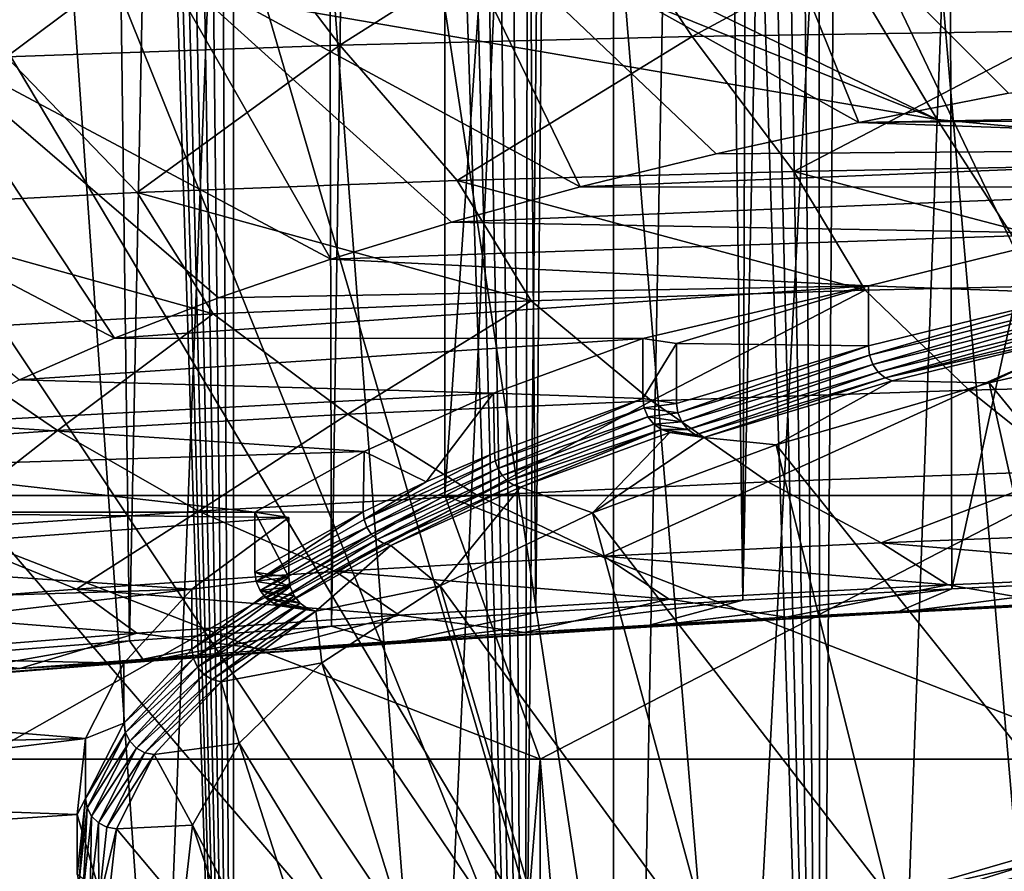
# Model space of a CAD drawing. Header units: metres. Extents: x -24 to 24, y -69 to 184.
# Tile 343 of 656: x -9.41 to -6.23, y 116.29 to 119.03. Entities that reach past the tile are written whole.
import ezdxf

# ---------------------------------------------------------------- set-up
doc = ezdxf.new("R2010")
doc.units = ezdxf.units.M
for name, color, linetype in [('1253', 7, 'CONTINUOUS'), ('1468', 7, 'CONTINUOUS'), ('1686', 7, 'CONTINUOUS'), ('1858', 7, 'CONTINUOUS'), ('1891', 7, 'CONTINUOUS'), ('1938', 7, 'CONTINUOUS'), ('1939', 7, 'CONTINUOUS'), ('2143', 7, 'CONTINUOUS'), ('2546', 7, 'CONTINUOUS'), ('3485', 7, 'CONTINUOUS'), ('367', 7, 'CONTINUOUS'), ('370', 7, 'CONTINUOUS'), ('373', 7, 'CONTINUOUS'), ('3944', 7, 'CONTINUOUS'), ('4020', 7, 'CONTINUOUS'), ('4023', 7, 'CONTINUOUS'), ('4027', 7, 'CONTINUOUS'), ('4031', 7, 'CONTINUOUS'), ('407', 7, 'CONTINUOUS'), ('433', 7, 'CONTINUOUS'), ('434', 7, 'CONTINUOUS'), ('554', 2, 'CONTINUOUS'), ('555', 2, 'CONTINUOUS'), ('556', 2, 'CONTINUOUS'), ('563', 2, 'CONTINUOUS'), ('564', 2, 'CONTINUOUS'), ('565', 2, 'CONTINUOUS'), ('800', 7, 'CONTINUOUS')]:
    doc.layers.add(name, color=color, linetype=linetype)

msp = doc.modelspace()

# ---------------------------------------------------------------- linework, layer by layer
at = {"layer": '1253'}
for points in [[(3.076495, 116.790613, 232.800227), (-5.889537, 116.311502, 231.01216), (-6.533398, 116.124153, 230.312965)], [(3.954376, 116.684583, 232.404517), (3.076495, 116.790613, 232.800227), (-6.533398, 116.124153, 230.312965)], [(3.954376, 116.684583, 232.404517), (-6.533398, 116.124153, 230.312965), (-7.088827, 115.91872, 229.546278)], [(4.778721, 116.552885, 231.913013), (3.954376, 116.684583, 232.404517), (-7.088827, 115.91872, 229.546278)], [(4.778721, 116.552885, 231.913013), (-7.088827, 115.91872, 229.546278), (-7.548304, 115.697987, 228.722489)], [(5.538435, 116.397289, 231.332322), (4.778721, 116.552885, 231.913013), (-7.548304, 115.697987, 228.722489)], [(5.538435, 116.397289, 231.332322), (-7.548304, 115.697987, 228.722489), (-7.905641, 115.464921, 227.852676)], [(6.223215, 116.219901, 230.670298), (5.538435, 116.397289, 231.332322), (-7.905641, 115.464921, 227.852676)]]:
    msp.add_3dface(points, dxfattribs=at)
at = {"layer": '1468'}
for points in [[(-7.877913, 117.636739, 229.776086), (-7.875043, 117.611264, 229.781012), (-7.39965, 117.812632, 230.432526)], [(-7.39965, 117.812632, 230.432526), (-7.875043, 117.611264, 229.781012), (-7.395409, 117.782273, 230.438126)], [(-7.875043, 117.611264, 229.781012), (-7.866625, 117.586575, 229.782057), (-7.395409, 117.782273, 230.438126)], [(-7.395409, 117.782273, 230.438126), (-7.866625, 117.586575, 229.782057), (-7.383073, 117.753553, 230.438448)], [(-7.866625, 117.586575, 229.782057), (-7.853236, 117.564355, 229.77915), (-7.383073, 117.753553, 230.438448)], [(-7.383073, 117.753553, 230.438448), (-7.853236, 117.564355, 229.77915), (-7.363808, 117.729279, 230.433438)], [(-7.853236, 117.564355, 229.77915), (-7.835786, 117.546117, 229.772488), (-7.363808, 117.729279, 230.433438)], [(-7.363808, 117.729279, 230.433438), (-7.835786, 117.546117, 229.772488), (-7.3394, 117.711813, 230.423529)], [(-7.835786, 117.546117, 229.772488), (-7.815465, 117.533106, 229.762526), (-7.3394, 117.711813, 230.423529)], [(-7.815465, 117.533106, 229.762526), (-7.793652, 117.526207, 229.749947), (-7.3394, 117.711813, 230.423529)], [(-7.793652, 117.526207, 229.749947), (-7.312254, 117.70298, 230.40967), (-7.3394, 117.711813, 230.423529)], [(-8.297597, 117.421818, 229.073991), (-7.877913, 117.636739, 229.776086), (-8.097549, 117.543219, 229.427064)], [(-7.875043, 117.611264, 229.781012), (-7.877913, 117.636739, 229.776086), (-8.297597, 117.421818, 229.073991)], [(-8.288729, 117.397332, 229.075791), (-7.875043, 117.611264, 229.781012), (-8.297597, 117.421818, 229.073991)], [(-7.866625, 117.586575, 229.782057), (-7.875043, 117.611264, 229.781012), (-8.288729, 117.397332, 229.075791)], [(-8.27462, 117.375433, 229.074086), (-7.866625, 117.586575, 229.782057), (-8.288729, 117.397332, 229.075791)], [(-7.853236, 117.564355, 229.77915), (-7.866625, 117.586575, 229.782057), (-8.27462, 117.375433, 229.074086)], [(-8.300622, 117.447224, 229.068807), (-8.297597, 117.421818, 229.073991), (-8.097549, 117.543219, 229.427064)], [(-8.256234, 117.357616, 229.068991), (-7.853236, 117.564355, 229.77915), (-8.27462, 117.375433, 229.074086)], [(-7.835786, 117.546117, 229.772488), (-7.853236, 117.564355, 229.77915), (-8.256234, 117.357616, 229.068991)], [(-8.234823, 117.345093, 229.060853), (-7.835786, 117.546117, 229.772488), (-8.256234, 117.357616, 229.068991)], [(-7.815465, 117.533106, 229.762526), (-7.835786, 117.546117, 229.772488), (-8.234823, 117.345093, 229.060853)], [(-8.211847, 117.338716, 229.050221), (-7.815465, 117.533106, 229.762526), (-8.234823, 117.345093, 229.060853)], [(-7.793652, 117.526207, 229.749947), (-7.815465, 117.533106, 229.762526), (-8.211847, 117.338716, 229.050221)], [(-8.645409, 117.221914, 228.346835), (-8.300622, 117.447224, 229.068807), (-8.64965, 117.252272, 228.341236)], [(-8.297597, 117.421818, 229.073991), (-8.300622, 117.447224, 229.068807), (-8.645409, 117.221914, 228.346835)], [(-8.288729, 117.397332, 229.075791), (-8.297597, 117.421818, 229.073991), (-8.645409, 117.221914, 228.346835)], [(-8.633073, 117.193194, 228.347158), (-8.288729, 117.397332, 229.075791), (-8.645409, 117.221914, 228.346835)], [(-8.27462, 117.375433, 229.074086), (-8.288729, 117.397332, 229.075791), (-8.633073, 117.193194, 228.347158)], [(-8.613809, 117.16892, 228.342147), (-8.27462, 117.375433, 229.074086), (-8.633073, 117.193194, 228.347158)], [(-8.256234, 117.357616, 229.068991), (-8.27462, 117.375433, 229.074086), (-8.613809, 117.16892, 228.342147)], [(-8.589401, 117.151454, 228.332238), (-8.256234, 117.357616, 229.068991), (-8.613809, 117.16892, 228.342147)], [(-8.234823, 117.345093, 229.060853), (-8.256234, 117.357616, 229.068991), (-8.589401, 117.151454, 228.332238)], [(-8.562254, 117.14262, 228.318379), (-8.234823, 117.345093, 229.060853), (-8.589401, 117.151454, 228.332238)], [(-8.211847, 117.338716, 229.050221), (-8.234823, 117.345093, 229.060853), (-8.562254, 117.14262, 228.318379)]]:
    msp.add_3dface(points, dxfattribs=at)
at = {"layer": '1686'}
for points in [[(-6.282378, 117.862738, 231.005895), (-5.223856, 116.564675, 231.689427), (-5.510557, 118.040511, 231.669354)], [(-6.969227, 117.662979, 230.260387), (-5.955519, 116.396152, 231.060489), (-6.282378, 117.862738, 231.005895)], [(-5.955519, 116.396152, 231.060489), (-5.223856, 116.564675, 231.689427), (-6.282378, 117.862738, 231.005895)], [(-7.561841, 117.443931, 229.442888), (-6.606643, 116.206784, 230.353757), (-6.969227, 117.662979, 230.260387)], [(-6.606643, 116.206784, 230.353757), (-5.955519, 116.396152, 231.060489), (-6.969227, 117.662979, 230.260387)], [(-8.052201, 117.208553, 228.564445), (-7.168424, 115.999132, 229.578789), (-7.561841, 117.443931, 229.442888)], [(-7.168424, 115.999132, 229.578789), (-6.606643, 116.206784, 230.353757), (-7.561841, 117.443931, 229.442888)], [(-8.433655, 116.96004, 227.636982), (-7.633264, 115.776004, 228.746064), (-8.052201, 117.208553, 228.564445)], [(-7.633264, 115.776004, 228.746064), (-7.168424, 115.999132, 229.578789), (-8.052201, 117.208553, 228.564445)], [(-8.701062, 116.701746, 226.673014), (-7.994878, 115.540417, 227.866844), (-8.433655, 116.96004, 227.636982)], [(-7.994878, 115.540417, 227.866844), (-7.633264, 115.776004, 228.746064), (-8.433655, 116.96004, 227.636982)], [(-8.850807, 116.437155, 225.685548), (-8.248374, 115.295558, 226.953018), (-8.701062, 116.701746, 226.673014)], [(-8.248374, 115.295558, 226.953018), (-7.994878, 115.540417, 227.866844), (-8.701062, 116.701746, 226.673014)], [(-8.880856, 116.16986, 224.68799), (-8.390326, 115.044738, 226.016946), (-8.850807, 116.437155, 225.685548)], [(-8.390326, 115.044738, 226.016946), (-8.248374, 115.295558, 226.953018), (-8.850807, 116.437155, 225.685548)]]:
    msp.add_3dface(points, dxfattribs=at)
at = {"layer": '1858'}
for points in [[(-6.595678, 117.868793, 231.028494), (-6.282378, 117.862738, 231.005895), (-5.91784, 118.034459, 231.646769)], [(-6.282378, 117.862738, 231.005895), (-5.510557, 118.040511, 231.669354), (-5.91784, 118.034459, 231.646769)], [(-7.202985, 117.686652, 230.348733), (-6.969227, 117.662979, 230.260387), (-6.595678, 117.868793, 231.028494)], [(-6.969227, 117.662979, 230.260387), (-6.282378, 117.862738, 231.005895), (-6.595678, 117.868793, 231.028494)], [(-7.312254, 117.70298, 230.40967), (-7.793652, 117.526207, 229.749947), (-7.561841, 117.443931, 229.442888)], [(-7.312254, 117.70298, 230.40967), (-7.561841, 117.443931, 229.442888), (-7.202985, 117.686652, 230.348733)], [(-7.561841, 117.443931, 229.442888), (-6.969227, 117.662979, 230.260387), (-7.202985, 117.686652, 230.348733)], [(-7.793652, 117.526207, 229.749947), (-8.211847, 117.338716, 229.050221), (-8.052201, 117.208553, 228.564445)], [(-7.793652, 117.526207, 229.749947), (-8.052201, 117.208553, 228.564445), (-7.561841, 117.443931, 229.442888)], [(-8.211847, 117.338716, 229.050221), (-8.562254, 117.14262, 228.318379), (-8.452985, 117.126292, 228.257442)], [(-8.052201, 117.208553, 228.564445), (-8.211847, 117.338716, 229.050221), (-8.452985, 117.126292, 228.257442)], [(-8.433655, 116.96004, 227.636982), (-8.052201, 117.208553, 228.564445), (-8.452985, 117.126292, 228.257442)], [(-8.758789, 116.899097, 227.409539), (-8.433655, 116.96004, 227.636982), (-8.452985, 117.126292, 228.257442)], [(-8.701062, 116.701746, 226.673014), (-8.433655, 116.96004, 227.636982), (-8.758789, 116.899097, 227.409539)], [(-8.9742, 116.664331, 226.533379), (-8.701062, 116.701746, 226.673014), (-8.758789, 116.899097, 227.409539)], [(-8.850807, 116.437155, 225.685548), (-8.701062, 116.701746, 226.673014), (-8.9742, 116.664331, 226.533379)], [(-9.096, 116.42488, 225.639738), (-8.850807, 116.437155, 225.685548), (-8.9742, 116.664331, 226.533379)], [(-9.122695, 116.183684, 224.73958), (-8.880856, 116.16986, 224.68799), (-9.096, 116.42488, 225.639738)], [(-8.880856, 116.16986, 224.68799), (-8.850807, 116.437155, 225.685548), (-9.096, 116.42488, 225.639738)]]:
    msp.add_3dface(points, dxfattribs=at)
at = {"layer": '1891'}
for points in [[(-8.64965, 117.445457, 228.289472), (-8.540402, 117.429132, 228.228547), (-8.540402, 117.235947, 228.280311)], [(-8.64965, 117.252272, 228.341236), (-8.64965, 117.445457, 228.289472), (-8.540402, 117.235947, 228.280311)], [(-8.536125, 117.205461, 228.285923), (-8.64965, 117.252272, 228.341236), (-8.540402, 117.235947, 228.280311)], [(-8.645409, 117.221914, 228.346835), (-8.64965, 117.252272, 228.341236), (-8.536125, 117.205461, 228.285923)], [(-8.633073, 117.193194, 228.347158), (-8.645409, 117.221914, 228.346835), (-8.536125, 117.205461, 228.285923)], [(-8.52369, 117.176647, 228.286211), (-8.633073, 117.193194, 228.347158), (-8.536125, 117.205461, 228.285923)], [(-8.504327, 117.152379, 228.28114), (-8.633073, 117.193194, 228.347158), (-8.52369, 117.176647, 228.286211)], [(-8.613809, 117.16892, 228.342147), (-8.633073, 117.193194, 228.347158), (-8.504327, 117.152379, 228.28114)], [(-8.479921, 117.135016, 228.271204), (-8.613809, 117.16892, 228.342147), (-8.504327, 117.152379, 228.28114)], [(-8.589401, 117.151454, 228.332238), (-8.613809, 117.16892, 228.342147), (-8.479921, 117.135016, 228.271204)], [(-8.562254, 117.14262, 228.318379), (-8.589401, 117.151454, 228.332238), (-8.452985, 117.126292, 228.257442)], [(-8.452985, 117.126292, 228.257442), (-8.589401, 117.151454, 228.332238), (-8.479921, 117.135016, 228.271204)]]:
    msp.add_3dface(points, dxfattribs=at)
at = {"layer": '1938'}
for points in [[(-6.672423, 117.982063, 231.064851), (-6.668604, 117.951415, 231.069866), (-5.984113, 118.15044, 231.693244)], [(-6.668604, 117.951415, 231.069866), (-5.980836, 118.11965, 231.697728), (-5.984113, 118.15044, 231.693244)], [(-6.668604, 117.951415, 231.069866), (-6.65751, 117.92214, 231.068418), (-5.980836, 118.11965, 231.697728)], [(-6.65751, 117.92214, 231.068418), (-5.971313, 118.089962, 231.694739), (-5.980836, 118.11965, 231.697728)], [(-6.65751, 117.92214, 231.068418), (-6.64023, 117.89714, 231.060638), (-5.971313, 118.089962, 231.694739)], [(-6.64023, 117.89714, 231.060638), (-5.95648, 118.064319, 231.68456), (-5.971313, 118.089962, 231.694739)], [(-6.64023, 117.89714, 231.060638), (-6.618457, 117.878867, 231.047291), (-5.95648, 118.064319, 231.68456)], [(-6.618457, 117.878867, 231.047291), (-5.937791, 118.045236, 231.668191), (-5.95648, 118.064319, 231.68456)], [(-6.618457, 117.878867, 231.047291), (-5.91784, 118.034459, 231.646769), (-5.937791, 118.045236, 231.668191)], [(-6.595678, 117.868793, 231.028494), (-5.91784, 118.034459, 231.646769), (-6.618457, 117.878867, 231.047291)], [(-7.290402, 117.796307, 230.371602), (-7.286125, 117.765821, 230.377214), (-6.672423, 117.982063, 231.064851)], [(-7.286125, 117.765821, 230.377214), (-6.668604, 117.951415, 231.069866), (-6.672423, 117.982063, 231.064851)], [(-7.286125, 117.765821, 230.377214), (-7.27369, 117.737007, 230.377502), (-6.668604, 117.951415, 231.069866)], [(-7.27369, 117.737007, 230.377502), (-6.65751, 117.92214, 231.068418), (-6.668604, 117.951415, 231.069866)], [(-7.27369, 117.737007, 230.377502), (-7.254327, 117.712738, 230.372431), (-6.65751, 117.92214, 231.068418)], [(-7.254327, 117.712738, 230.372431), (-6.64023, 117.89714, 231.060638), (-6.65751, 117.92214, 231.068418)], [(-7.254327, 117.712738, 230.372431), (-7.229921, 117.695375, 230.362495), (-6.64023, 117.89714, 231.060638)], [(-7.229921, 117.695375, 230.362495), (-6.618457, 117.878867, 231.047291), (-6.64023, 117.89714, 231.060638)], [(-7.229921, 117.695375, 230.362495), (-7.202985, 117.686652, 230.348733), (-6.618457, 117.878867, 231.047291)], [(-7.202985, 117.686652, 230.348733), (-6.595678, 117.868793, 231.028494), (-6.618457, 117.878867, 231.047291)]]:
    msp.add_3dface(points, dxfattribs=at)
at = {"layer": '1939'}
for points in [[(-8.956397, 115.145694, 217.063248), (-9.741269, 115.402606, 218.022056), (-9.501307, 122.867481, 215.683263)], [(-8.956397, 115.145694, 217.063248), (-9.501307, 122.867481, 215.683263), (-8.664734, 122.612576, 214.731944)], [(-8.070723, 114.911707, 216.189996), (-8.956397, 115.145694, 217.063248), (-8.664734, 122.612576, 214.731944)], [(-8.070723, 114.911707, 216.189996), (-8.664734, 122.612576, 214.731944), (-7.726599, 122.382576, 213.873573)], [(-7.094201, 114.703291, 215.412176), (-8.070723, 114.911707, 216.189996), (-7.726599, 122.382576, 213.873573)], [(-7.094201, 114.703291, 215.412176), (-7.726599, 122.382576, 213.873573), (-6.697815, 122.180162, 213.118151)], [(-6.038016, 114.522831, 214.738691), (-7.094201, 114.703291, 215.412176), (-6.697815, 122.180162, 213.118151)], [(-6.038016, 114.522831, 214.738691), (-6.697815, 122.180162, 213.118151), (-5.590402, 122.007708, 212.474547)]]:
    msp.add_3dface(points, dxfattribs=at)
at = {"layer": '2143'}
for points in [[(-6.038016, 119.851904, 234.627063), (-7.094201, 119.671444, 233.953578), (-5.719387, 118.882358, 233.652058)], [(-7.094201, 119.671444, 233.953578), (-8.070723, 119.463028, 233.175758), (-6.702597, 118.701796, 232.978194)], [(-6.220641, 118.795672, 233.328543), (-7.094201, 119.671444, 233.953578), (-6.702597, 118.701796, 232.978194)], [(-5.719387, 118.882358, 233.652058), (-7.094201, 119.671444, 233.953578), (-6.220641, 118.795672, 233.328543)], [(-8.070723, 119.463028, 233.175758), (-8.956397, 119.229041, 232.302506), (-7.601402, 118.493905, 232.202331)], [(-7.163167, 118.601137, 232.602528), (-8.070723, 119.463028, 233.175758), (-7.601402, 118.493905, 232.202331)], [(-6.702597, 118.701796, 232.978194), (-8.070723, 119.463028, 233.175758), (-7.163167, 118.601137, 232.602528)], [(-8.956397, 119.229041, 232.302506), (-9.741269, 118.972129, 231.343698), (-8.404613, 118.261282, 231.334172)], [(-8.0157, 118.380486, 231.779045), (-8.956397, 119.229041, 232.302506), (-8.404613, 118.261282, 231.334172)], [(-7.601402, 118.493905, 232.202331), (-8.956397, 119.229041, 232.302506), (-8.0157, 118.380486, 231.779045)], [(-9.741269, 118.972129, 231.343698), (-10.416649, 118.695144, 230.309977), (-9.102247, 118.006811, 230.384471)], [(-8.767338, 118.136538, 230.86862), (-9.741269, 118.972129, 231.343698), (-9.102247, 118.006811, 230.384471)], [(-8.404613, 118.261282, 231.334172), (-9.741269, 118.972129, 231.343698), (-8.767338, 118.136538, 230.86862)], [(-9.102247, 118.006811, 230.384471), (-10.416649, 118.695144, 230.309977), (-9.408637, 117.872379, 229.882765)]]:
    msp.add_3dface(points, dxfattribs=at)
at = {"layer": '2546'}
for points in [[(-3.605642, 118.759302, 233.192809), (-6.220641, 118.795672, 233.328543), (-6.702597, 118.701796, 232.978194)], [(-3.572992, 118.727765, 233.075111), (-3.605642, 118.759302, 233.192809), (-6.702597, 118.701796, 232.978194)], [(-3.572992, 118.727765, 233.075111), (-6.702597, 118.701796, 232.978194), (-4.426191, 118.621347, 232.677952)], [(-6.702597, 118.701796, 232.978194), (-7.163167, 118.601137, 232.602528), (-4.426191, 118.621347, 232.677952)], [(-4.426191, 118.621347, 232.677952), (-7.601402, 118.493905, 232.202331), (-5.23272, 118.492851, 232.198398)], [(-7.163167, 118.601137, 232.602528), (-7.601402, 118.493905, 232.202331), (-4.426191, 118.621347, 232.677952)], [(-7.601402, 118.493905, 232.202331), (-8.0157, 118.380486, 231.779045), (-5.23272, 118.492851, 232.198398)], [(-5.23272, 118.492851, 232.198398), (-8.0157, 118.380486, 231.779045), (-5.98412, 118.343624, 231.641474)], [(-8.0157, 118.380486, 231.779045), (-8.404613, 118.261282, 231.334172), (-5.98412, 118.343624, 231.641474)], [(-5.98412, 118.343624, 231.641474), (-8.404613, 118.261282, 231.334172), (-6.672419, 118.175248, 231.01309)], [(-8.404613, 118.261282, 231.334172), (-8.767338, 118.136538, 230.86862), (-6.672419, 118.175248, 231.01309)], [(-6.672419, 118.175248, 231.01309), (-9.102247, 118.006811, 230.384471), (-7.39965, 118.005817, 230.380763)], [(-8.767338, 118.136538, 230.86862), (-9.102247, 118.006811, 230.384471), (-6.672419, 118.175248, 231.01309)], [(-7.290402, 117.989492, 230.319838), (-6.672419, 118.175248, 231.01309), (-7.39965, 118.005817, 230.380763)], [(-9.102247, 118.006811, 230.384471), (-9.408637, 117.872379, 229.882765), (-7.39965, 118.005817, 230.380763)], [(-7.39965, 118.005817, 230.380763), (-9.408637, 117.872379, 229.882765), (-7.880357, 117.828934, 229.720627)], [(-9.408637, 117.872379, 229.882765), (-9.685454, 117.733695, 229.365192), (-7.880357, 117.828934, 229.720627)], [(-7.880357, 117.828934, 229.720627), (-9.685454, 117.733695, 229.365192), (-8.298142, 117.641646, 229.021659)], [(-9.685454, 117.733695, 229.365192), (-9.931649, 117.591295, 228.833747), (-8.298142, 117.641646, 229.021659)], [(-9.931649, 117.591295, 228.833747), (-8.64965, 117.445457, 228.289472), (-8.298142, 117.641646, 229.021659)], [(-8.64965, 117.445457, 228.289472), (-9.931649, 117.591295, 228.833747), (-10.146774, 117.445435, 228.289388)], [(-8.540402, 117.429132, 228.228547), (-10.146774, 117.445435, 228.289388), (-10.329848, 117.296772, 227.734573)], [(-8.540402, 117.429132, 228.228547), (-8.64965, 117.445457, 228.289472), (-10.146774, 117.445435, 228.289388)], [(-8.540402, 117.429132, 228.228547), (-10.329848, 117.296772, 227.734573), (-8.852964, 117.197737, 227.364968)], [(-10.329848, 117.296772, 227.734573), (-10.480461, 117.145654, 227.170593), (-8.852964, 117.197737, 227.364968)], [(-8.852964, 117.197737, 227.364968), (-10.598133, 116.992541, 226.599168), (-9.072208, 116.959271, 226.475002)], [(-10.480461, 117.145654, 227.170593), (-10.598133, 116.992541, 226.599168), (-8.852964, 117.197737, 227.364968)], [(-10.598133, 116.992541, 226.599168), (-10.68239, 116.838074, 226.022688), (-9.072208, 116.959271, 226.475002)], [(-9.072208, 116.959271, 226.475002), (-10.68239, 116.838074, 226.022688), (-9.195832, 116.716236, 225.567982)], [(-10.68239, 116.838074, 226.022688), (-10.733091, 116.682505, 225.442096), (-9.195832, 116.716236, 225.567982)], [(-9.195832, 116.716236, 225.567982), (-10.75, 116.52652, 224.85995), (-9.222524, 116.47121, 224.65353)], [(-10.733091, 116.682505, 225.442096), (-10.75, 116.52652, 224.85995), (-9.195832, 116.716236, 225.567982)], [(-10.75, 116.52652, 224.85995), (-10.733091, 116.370535, 224.277806), (-9.222524, 116.47121, 224.65353)], [(-9.222524, 116.47121, 224.65353), (-10.733091, 116.370535, 224.277806), (-9.152008, 116.226761, 223.741236)], [(-10.733091, 116.370535, 224.277806), (-10.68239, 116.214966, 223.697218), (-9.152008, 116.226761, 223.741236)]]:
    msp.add_3dface(points, dxfattribs=at)
at = {"layer": '3485'}
msp.add_3dface([(-9.501318, 126.606293, 229.6367), (-9.741269, 118.972129, 231.343698), (-8.956397, 119.229041, 232.302506)], dxfattribs=at)
at = {"layer": '367'}
for points in [[(-7.493662, 145.2, -23.063121), (-9.530857, -68.3, -22.298548), (-9.530857, 145.2, -22.298548)], [(-7.493662, -68.3, -23.063121), (-9.530857, -68.3, -22.298548), (-7.493662, 145.2, -23.063121)], [(-5.396133, 145.2, -23.642002), (-7.493662, -68.3, -23.063121), (-7.493662, 145.2, -23.063121)], [(-5.396133, -68.3, -23.642002), (-7.493662, -68.3, -23.063121), (-5.396133, 145.2, -23.642002)]]:
    msp.add_3dface(points, dxfattribs=at)
at = {"layer": '370'}
for points in [[(-10.127724, 119.032528, 200.067393), (-7.413569, 114.963821, 175.704643), (-10.023762, 121.448093, 216.25103)], [(-10.023762, 121.448093, 216.25103), (-7.413569, 114.963821, 175.704643), (-9.221022, 121.156024, 215.270552)], [(-9.221022, 121.156024, 215.270552), (-7.413569, 114.963821, 175.704643), (-8.311735, 120.873845, 214.378893)], [(-8.311735, 120.873845, 214.378893), (-7.413569, 114.963821, 175.704643), (-7.306448, 120.609778, 213.586478)], [(-7.413569, 114.963821, 175.704643), (-4.456823, 114.647701, 175.7491), (-7.306448, 120.609778, 213.586478)], [(-7.306448, 120.609778, 213.586478), (-4.456823, 114.647701, 175.7491), (-6.217368, 120.371722, 212.90235)], [(-10.175928, 118.18068, 194.302865), (-7.413569, 114.963821, 175.704643), (-10.127724, 119.032528, 200.067393)], [(-10.291697, 116.330259, 181.722453), (-7.413569, 114.963821, 175.704643), (-10.175928, 118.18068, 194.302865)], [(-10.346593, 115.471298, 175.872326), (-7.413569, 114.963821, 175.704643), (-10.291697, 116.330259, 181.722453)]]:
    msp.add_3dface(points, dxfattribs=at)
at = {"layer": '373'}
for points in [[(0, 146.423799, 240.142002), (-6.403596, 117.199254, 32.493216), (-6.468189, 146.382367, 240.147825)], [(-5.725305, 117.232454, 32.670329), (-6.403596, 117.199254, 32.493216), (0, 146.423799, 240.142002)], [(-7.475167, 146.360603, 240.093864), (-7.743788, 117.122034, 32.080014), (-7.97523, 146.343176, 240.025384)], [(-7.076779, 117.162421, 32.296347), (-7.743788, 117.122034, 32.080014), (-7.475167, 146.360603, 240.093864)], [(-6.972144, 146.373688, 240.134742), (-7.076779, 117.162421, 32.296347), (-7.475167, 146.360603, 240.093864)], [(-6.468189, 146.382367, 240.147825), (-7.076779, 117.162421, 32.296347), (-6.972144, 146.373688, 240.134742)], [(-6.403596, 117.199254, 32.493216), (-7.076779, 117.162421, 32.296347), (-6.468189, 146.382367, 240.147825)], [(-7.97523, 146.343176, 240.025384), (-8.403449, 117.078191, 31.844602), (-8.470335, 146.321481, 239.929533)], [(-7.743788, 117.122034, 32.080014), (-8.403449, 117.078191, 31.844602), (-7.97523, 146.343176, 240.025384)], [(-8.470335, 146.321481, 239.929533), (-9.054518, 117.031014, 31.590601), (-9.438998, 146.265645, 239.656905)], [(-8.403449, 117.078191, 31.844602), (-9.054518, 117.031014, 31.590601), (-8.470335, 146.321481, 239.929533)], [(-9.054518, 117.031014, 31.590601), (-9.696216, 116.980607, 31.318408), (-9.438998, 146.265645, 239.656905)]]:
    msp.add_3dface(points, dxfattribs=at)
at = {"layer": '3944'}
for points in [[(-8.536125, 117.205461, 228.285923), (-8.540402, 117.235947, 228.280311), (-8.852963, 117.004553, 227.416736)], [(-8.84838, 116.974248, 227.423031), (-8.536125, 117.205461, 228.285923), (-8.852963, 117.004553, 227.416736)], [(-8.52369, 117.176647, 228.286211), (-8.536125, 117.205461, 228.285923), (-8.84838, 116.974248, 227.423031)], [(-8.835059, 116.945972, 227.425308), (-8.52369, 117.176647, 228.286211), (-8.84838, 116.974248, 227.423031)], [(-8.504327, 117.152379, 228.28114), (-8.52369, 117.176647, 228.286211), (-8.835059, 116.945972, 227.425308)], [(-8.814307, 116.922528, 227.423336), (-8.504327, 117.152379, 228.28114), (-8.835059, 116.945972, 227.425308)], [(-8.479921, 117.135016, 228.271204), (-8.504327, 117.152379, 228.28114), (-8.814307, 116.922528, 227.423336)], [(-8.78816, 116.906215, 227.417306), (-8.479921, 117.135016, 228.271204), (-8.814307, 116.922528, 227.423336)], [(-8.452985, 117.126292, 228.257442), (-8.479921, 117.135016, 228.271204), (-8.78816, 116.906215, 227.417306)], [(-8.758789, 116.899097, 227.409539), (-8.452985, 117.126292, 228.257442), (-8.78816, 116.906215, 227.417306)], [(-9.07221, 116.766084, 226.526757), (-8.84838, 116.974248, 227.423031), (-8.852963, 117.004553, 227.416736)], [(-9.067421, 116.735971, 226.533771), (-8.84838, 116.974248, 227.423031), (-9.07221, 116.766084, 226.526757)], [(-9.067421, 116.735971, 226.533771), (-8.835059, 116.945972, 227.425308), (-8.84838, 116.974248, 227.423031)], [(-9.053505, 116.708254, 226.538132), (-8.835059, 116.945972, 227.425308), (-9.067421, 116.735971, 226.533771)], [(-9.053505, 116.708254, 226.538132), (-8.814307, 116.922528, 227.423336), (-8.835059, 116.945972, 227.425308)], [(-9.031826, 116.68568, 226.539407), (-8.814307, 116.922528, 227.423336), (-9.053505, 116.708254, 226.538132)], [(-9.031826, 116.68568, 226.539407), (-8.78816, 116.906215, 227.417306), (-8.814307, 116.922528, 227.423336)], [(-9.004511, 116.670463, 226.537469), (-8.78816, 116.906215, 227.417306), (-9.031826, 116.68568, 226.539407)], [(-9.004511, 116.670463, 226.537469), (-8.758789, 116.899097, 227.409539), (-8.78816, 116.906215, 227.417306)], [(-8.9742, 116.664331, 226.533379), (-8.758789, 116.899097, 227.409539), (-9.004511, 116.670463, 226.537469)], [(-9.195831, 116.523053, 225.619755), (-9.067421, 116.735971, 226.533771), (-9.07221, 116.766084, 226.526757)], [(-9.190942, 116.493139, 225.627507), (-9.067421, 116.735971, 226.533771), (-9.195831, 116.523053, 225.619755)], [(-9.190942, 116.493139, 225.627507), (-9.053505, 116.708254, 226.538132), (-9.067421, 116.735971, 226.533771)], [(-9.176733, 116.465995, 225.634012), (-9.053505, 116.708254, 226.538132), (-9.190942, 116.493139, 225.627507)], [(-9.176733, 116.465995, 225.634012), (-9.031826, 116.68568, 226.539407), (-9.053505, 116.708254, 226.538132)], [(-9.154599, 116.444315, 225.638623), (-9.031826, 116.68568, 226.539407), (-9.176733, 116.465995, 225.634012)], [(-9.154599, 116.444315, 225.638623), (-9.004511, 116.670463, 226.537469), (-9.031826, 116.68568, 226.539407)], [(-9.126711, 116.430226, 225.64089), (-9.004511, 116.670463, 226.537469), (-9.154599, 116.444315, 225.638623)], [(-9.126711, 116.430226, 225.64089), (-8.9742, 116.664331, 226.533379), (-9.004511, 116.670463, 226.537469)], [(-9.096, 116.42488, 225.639738), (-8.9742, 116.664331, 226.533379), (-9.126711, 116.430226, 225.64089)], [(-9.222524, 116.278023, 224.70529), (-9.217641, 116.248308, 224.713787), (-9.195831, 116.523053, 225.619755)], [(-9.217641, 116.248308, 224.713787), (-9.190942, 116.493139, 225.627507), (-9.195831, 116.523053, 225.619755)], [(-9.217641, 116.248308, 224.713787), (-9.203449, 116.221744, 224.722455), (-9.190942, 116.493139, 225.627507)], [(-9.203449, 116.221744, 224.722455), (-9.176733, 116.465995, 225.634012), (-9.190942, 116.493139, 225.627507)], [(-9.203449, 116.221744, 224.722455), (-9.181341, 116.200967, 224.730434), (-9.176733, 116.465995, 225.634012)], [(-9.181341, 116.200967, 224.730434), (-9.154599, 116.444315, 225.638623), (-9.176733, 116.465995, 225.634012)], [(-9.181341, 116.200967, 224.730434), (-9.153485, 116.188014, 224.736944), (-9.154599, 116.444315, 225.638623)], [(-9.153485, 116.188014, 224.736944), (-9.126711, 116.430226, 225.64089), (-9.154599, 116.444315, 225.638623)], [(-9.153485, 116.188014, 224.736944), (-9.096, 116.42488, 225.639738), (-9.126711, 116.430226, 225.64089)], [(-9.122695, 116.183684, 224.73958), (-9.096, 116.42488, 225.639738), (-9.153485, 116.188014, 224.736944)]]:
    msp.add_3dface(points, dxfattribs=at)
at = {"layer": '4020'}
for points in [[(-7.39965, 117.812632, 230.432526), (-7.39965, 118.005817, 230.380763), (-7.880357, 117.828934, 229.720627)], [(-8.097549, 117.543219, 229.427064), (-7.880357, 117.828934, 229.720627), (-8.298142, 117.641646, 229.021659)], [(-8.097549, 117.543219, 229.427064), (-7.877913, 117.636739, 229.776086), (-7.880357, 117.828934, 229.720627)], [(-7.877913, 117.636739, 229.776086), (-7.39965, 117.812632, 230.432526), (-7.880357, 117.828934, 229.720627)], [(-8.64965, 117.445457, 228.289472), (-8.300622, 117.447224, 229.068807), (-8.298142, 117.641646, 229.021659)], [(-8.300622, 117.447224, 229.068807), (-8.097549, 117.543219, 229.427064), (-8.298142, 117.641646, 229.021659)], [(-8.64965, 117.252272, 228.341236), (-8.300622, 117.447224, 229.068807), (-8.64965, 117.445457, 228.289472)]]:
    msp.add_3dface(points, dxfattribs=at)
at = {"layer": '4023'}
for points in [[(-5.984113, 118.15044, 231.693244), (-5.98412, 118.343624, 231.641474), (-6.672419, 118.175248, 231.01309)], [(-6.672423, 117.982063, 231.064851), (-6.672419, 118.175248, 231.01309), (-7.290402, 117.989492, 230.319838)], [(-6.672423, 117.982063, 231.064851), (-5.984113, 118.15044, 231.693244), (-6.672419, 118.175248, 231.01309)], [(-7.290402, 117.796307, 230.371602), (-6.672423, 117.982063, 231.064851), (-7.290402, 117.989492, 230.319838)]]:
    msp.add_3dface(points, dxfattribs=at)
at = {"layer": '4027'}
for points in [[(-7.39965, 117.812632, 230.432526), (-7.290402, 117.989492, 230.319838), (-7.39965, 118.005817, 230.380763)], [(-7.39965, 117.812632, 230.432526), (-7.290402, 117.796307, 230.371602), (-7.290402, 117.989492, 230.319838)], [(-7.39965, 117.812632, 230.432526), (-7.395409, 117.782273, 230.438126), (-7.290402, 117.796307, 230.371602)], [(-7.395409, 117.782273, 230.438126), (-7.286125, 117.765821, 230.377214), (-7.290402, 117.796307, 230.371602)], [(-7.395409, 117.782273, 230.438126), (-7.383073, 117.753553, 230.438448), (-7.286125, 117.765821, 230.377214)], [(-7.383073, 117.753553, 230.438448), (-7.27369, 117.737007, 230.377502), (-7.286125, 117.765821, 230.377214)], [(-7.383073, 117.753553, 230.438448), (-7.363808, 117.729279, 230.433438), (-7.27369, 117.737007, 230.377502)], [(-7.363808, 117.729279, 230.433438), (-7.254327, 117.712738, 230.372431), (-7.27369, 117.737007, 230.377502)], [(-7.363808, 117.729279, 230.433438), (-7.3394, 117.711813, 230.423529), (-7.254327, 117.712738, 230.372431)], [(-7.3394, 117.711813, 230.423529), (-7.229921, 117.695375, 230.362495), (-7.254327, 117.712738, 230.372431)], [(-7.3394, 117.711813, 230.423529), (-7.312254, 117.70298, 230.40967), (-7.229921, 117.695375, 230.362495)], [(-7.312254, 117.70298, 230.40967), (-7.202985, 117.686652, 230.348733), (-7.229921, 117.695375, 230.362495)]]:
    msp.add_3dface(points, dxfattribs=at)
at = {"layer": '4031'}
for points in [[(-8.540402, 117.235947, 228.280311), (-8.540402, 117.429132, 228.228547), (-8.852964, 117.197737, 227.364968)], [(-8.540402, 117.235947, 228.280311), (-8.852964, 117.197737, 227.364968), (-8.852963, 117.004553, 227.416736)], [(-8.852964, 117.197737, 227.364968), (-9.072208, 116.959271, 226.475002), (-8.852963, 117.004553, 227.416736)], [(-9.072208, 116.959271, 226.475002), (-9.07221, 116.766084, 226.526757), (-8.852963, 117.004553, 227.416736)], [(-9.072208, 116.959271, 226.475002), (-9.195832, 116.716236, 225.567982), (-9.07221, 116.766084, 226.526757)], [(-9.195832, 116.716236, 225.567982), (-9.195831, 116.523053, 225.619755), (-9.07221, 116.766084, 226.526757)], [(-9.195832, 116.716236, 225.567982), (-9.222524, 116.47121, 224.65353), (-9.195831, 116.523053, 225.619755)], [(-9.222524, 116.47121, 224.65353), (-9.222524, 116.278023, 224.70529), (-9.195831, 116.523053, 225.619755)], [(-9.222524, 116.47121, 224.65353), (-9.152008, 116.226761, 223.741236), (-9.222524, 116.278023, 224.70529)]]:
    msp.add_3dface(points, dxfattribs=at)
at = {"layer": '407'}
for points in [[(-7.563902, 119.464005, 25.471027), (-7.240471, 118.97839, 26.111658), (-6.312839, 119.47972, 25.860554)], [(-7.240471, 118.97839, 26.111658), (-6.043994, 118.997005, 26.470343), (-6.312839, 119.47972, 25.860554)], [(-6.043994, 118.997005, 26.470343), (-4.788932, 119.008877, 26.773657), (-6.312839, 119.47972, 25.860554)], [(-4.788932, 119.008877, 26.773657), (-4.853723, 119.153779, 26.586605), (-6.312839, 119.47972, 25.860554)], [(-8.747292, 119.438913, 25.030292), (-8.376439, 118.951239, 25.705049), (-7.563902, 119.464005, 25.471027)], [(-8.376439, 118.951239, 25.705049), (-7.240471, 118.97839, 26.111658), (-7.563902, 119.464005, 25.471027)], [(-9.861735, 119.401422, 24.548198), (-9.450641, 118.91319, 25.259138), (-8.747292, 119.438913, 25.030292)], [(-9.450641, 118.91319, 25.259138), (-8.376439, 118.951239, 25.705049), (-8.747292, 119.438913, 25.030292)], [(-7.240471, 118.97839, 26.111658), (-6.91244, 118.543536, 26.790437), (-6.043994, 118.997005, 26.470343)], [(-6.91244, 118.543536, 26.790437), (-5.773343, 118.565001, 27.118521), (-6.043994, 118.997005, 26.470343)], [(-8.376439, 118.951239, 25.705049), (-7.998331, 118.51431, 26.41779), (-7.240471, 118.97839, 26.111658)], [(-7.998331, 118.51431, 26.41779), (-6.91244, 118.543536, 26.790437), (-7.240471, 118.97839, 26.111658)], [(-9.450641, 118.91319, 25.259138), (-9.0298, 118.475576, 26.007979), (-8.376439, 118.951239, 25.705049)], [(-9.0298, 118.475576, 26.007979), (-7.998331, 118.51431, 26.41779), (-8.376439, 118.951239, 25.705049)], [(-10.007042, 118.42564, 25.567423), (-9.0298, 118.475576, 26.007979), (-9.450641, 118.91319, 25.259138)], [(-6.91244, 118.543536, 26.790437), (-5.554368, 118.186653, 27.787245), (-5.773343, 118.565001, 27.118521)], [(-7.998331, 118.51431, 26.41779), (-6.682124, 118.160956, 27.471815), (-6.91244, 118.543536, 26.790437)], [(-6.682124, 118.160956, 27.471815), (-5.554368, 118.186653, 27.787245), (-6.91244, 118.543536, 26.790437)], [(-9.0298, 118.475576, 26.007979), (-7.759335, 118.12739, 27.111859), (-7.998331, 118.51431, 26.41779)], [(-7.759335, 118.12739, 27.111859), (-6.682124, 118.160956, 27.471815), (-7.998331, 118.51431, 26.41779)], [(-10.007042, 118.42564, 25.567423), (-8.784823, 118.084565, 26.714456), (-9.0298, 118.475576, 26.007979)], [(-8.784823, 118.084565, 26.714456), (-7.759335, 118.12739, 27.111859), (-9.0298, 118.475576, 26.007979)], [(-9.758816, 118.031136, 26.285667), (-8.784823, 118.084565, 26.714456), (-10.007042, 118.42564, 25.567423)], [(-6.682124, 118.160956, 27.471815), (-6.347836, 117.839393, 28.214092), (-5.554368, 118.186653, 27.787245)], [(-6.347836, 117.839393, 28.214092), (-5.281645, 117.867343, 28.498893), (-5.554368, 118.186653, 27.787245)], [(-7.759335, 118.12739, 27.111859), (-7.37123, 117.804284, 27.888279), (-6.682124, 118.160956, 27.471815)], [(-7.37123, 117.804284, 27.888279), (-6.347836, 117.839393, 28.214092), (-6.682124, 118.160956, 27.471815)], [(-8.784823, 118.084565, 26.714456), (-8.350707, 117.761152, 27.527283), (-7.759335, 118.12739, 27.111859)], [(-8.350707, 117.761152, 27.527283), (-7.37123, 117.804284, 27.888279), (-7.759335, 118.12739, 27.111859)], [(-9.758816, 118.031136, 26.285667), (-9.286296, 117.709136, 27.136109), (-8.784823, 118.084565, 26.714456)], [(-9.286296, 117.709136, 27.136109), (-8.350707, 117.761152, 27.527283), (-8.784823, 118.084565, 26.714456)], [(-10.178765, 117.647459, 26.719163), (-9.286296, 117.709136, 27.136109), (-9.758816, 118.031136, 26.285667)], [(-6.347836, 117.839393, 28.214092), (-6.02331, 117.579448, 28.976686), (-5.281645, 117.867343, 28.498893)], [(-7.37123, 117.804284, 27.888279), (-6.996216, 117.543128, 28.682389), (-6.347836, 117.839393, 28.214092)], [(-6.996216, 117.543128, 28.682389), (-6.02331, 117.579448, 28.976686), (-6.347836, 117.839393, 28.214092)], [(-8.350707, 117.761152, 27.527283), (-7.932443, 117.499761, 28.354982), (-7.37123, 117.804284, 27.888279)], [(-7.932443, 117.499761, 28.354982), (-6.996216, 117.543128, 28.682389), (-7.37123, 117.804284, 27.888279)], [(-9.286296, 117.709136, 27.136109), (-8.831861, 117.448871, 27.998521), (-8.350707, 117.761152, 27.527283)], [(-8.831861, 117.448871, 27.998521), (-7.932443, 117.499761, 28.354982), (-8.350707, 117.761152, 27.527283)], [(-10.178765, 117.647459, 26.719163), (-9.694977, 117.390019, 27.616542), (-9.286296, 117.709136, 27.136109)], [(-9.694977, 117.390019, 27.616542), (-8.831861, 117.448871, 27.998521), (-9.286296, 117.709136, 27.136109)], [(-6.996216, 117.543128, 28.682389), (-6.630531, 117.347016, 29.491218), (-6.02331, 117.579448, 28.976686)], [(-6.630531, 117.347016, 29.491218), (-5.705865, 117.383944, 29.755751), (-6.02331, 117.579448, 28.976686)], [(-7.932443, 117.499761, 28.354982), (-7.525374, 117.303823, 29.195538), (-6.996216, 117.543128, 28.682389)], [(-7.525374, 117.303823, 29.195538), (-6.630531, 117.347016, 29.491218), (-6.996216, 117.543128, 28.682389)], [(-8.831861, 117.448871, 27.998521), (-8.390135, 117.254177, 28.871887), (-7.932443, 117.499761, 28.354982)], [(-8.390135, 117.254177, 28.871887), (-7.525374, 117.303823, 29.195538), (-7.932443, 117.499761, 28.354982)], [(-9.694977, 117.390019, 27.616542), (-9.225081, 117.197897, 28.523006), (-8.831861, 117.448871, 27.998521)], [(-9.225081, 117.197897, 28.523006), (-8.390135, 117.254177, 28.871887), (-8.831861, 117.448871, 27.998521)], [(-10.030623, 117.13485, 28.151592), (-9.225081, 117.197897, 28.523006), (-9.694977, 117.390019, 27.616542)], [(-6.630531, 117.347016, 29.491218), (-5.492843, 117.251364, 30.522065), (-5.705865, 117.383944, 29.755751)], [(-7.525374, 117.303823, 29.195538), (-6.416395, 117.211797, 30.268525), (-6.630531, 117.347016, 29.491218)], [(-6.416395, 117.211797, 30.268525), (-5.492843, 117.251364, 30.522065), (-6.630531, 117.347016, 29.491218)], [(-8.390135, 117.254177, 28.871887), (-7.313937, 117.165952, 29.982869), (-7.525374, 117.303823, 29.195538)], [(-7.313937, 117.165952, 29.982869), (-6.416395, 117.211797, 30.268525), (-7.525374, 117.303823, 29.195538)], [(-9.225081, 117.197897, 28.523006), (-8.185147, 117.113834, 29.667758), (-8.390135, 117.254177, 28.871887)], [(-8.185147, 117.113834, 29.667758), (-7.313937, 117.165952, 29.982869), (-8.390135, 117.254177, 28.871887)], [(-6.416395, 117.211797, 30.268525), (-6.07428, 117.152192, 31.094475), (-5.492843, 117.251364, 30.522065)], [(-6.585012, 117.121199, 31.689713), (-5.725305, 117.232454, 32.670329), (-5.751144, 117.162998, 31.919027)], [(-6.403596, 117.199254, 32.493216), (-5.725305, 117.232454, 32.670329), (-6.585012, 117.121199, 31.689713)], [(-10.030623, 117.13485, 28.151592), (-9.030143, 117.055439, 29.325507), (-9.225081, 117.197897, 28.523006)], [(-9.030143, 117.055439, 29.325507), (-8.185147, 117.113834, 29.667758), (-9.225081, 117.197897, 28.523006)], [(-7.405656, 117.074121, 31.432104), (-6.403596, 117.199254, 32.493216), (-6.585012, 117.121199, 31.689713)], [(-7.076779, 117.162421, 32.296347), (-6.403596, 117.199254, 32.493216), (-7.405656, 117.074121, 31.432104)], [(-7.313937, 117.165952, 29.982869), (-6.937249, 117.107933, 30.838023), (-6.416395, 117.211797, 30.268525)], [(-6.937249, 117.107933, 30.838023), (-6.07428, 117.152192, 31.094475), (-6.416395, 117.211797, 30.268525)], [(-8.212679, 117.021885, 31.146984), (-7.076779, 117.162421, 32.296347), (-7.405656, 117.074121, 31.432104)], [(-7.743788, 117.122034, 32.080014), (-7.076779, 117.162421, 32.296347), (-8.212679, 117.021885, 31.146984)], [(-8.185147, 117.113834, 29.667758), (-7.780543, 117.058035, 30.552834), (-7.313937, 117.165952, 29.982869)], [(-7.780543, 117.058035, 30.552834), (-6.937249, 117.107933, 30.838023), (-7.313937, 117.165952, 29.982869)], [(-6.937249, 117.107933, 30.838023), (-5.751144, 117.162998, 31.919027), (-6.07428, 117.152192, 31.094475)], [(-6.585012, 117.121199, 31.689713), (-5.751144, 117.162998, 31.919027), (-6.937249, 117.107933, 30.838023)], [(-9.849151, 116.9908, 28.958424), (-9.030143, 117.055439, 29.325507), (-10.030623, 117.13485, 28.151592)], [(-9.030143, 117.055439, 29.325507), (-8.604027, 117.002601, 30.240439), (-8.185147, 117.113834, 29.667758)], [(-8.604027, 117.002601, 30.240439), (-7.780543, 117.058035, 30.552834), (-8.185147, 117.113834, 29.667758)], [(-8.403449, 117.078191, 31.844602), (-7.743788, 117.122034, 32.080014), (-8.212679, 117.021885, 31.146984)], [(-7.780543, 117.058035, 30.552834), (-6.585012, 117.121199, 31.689713), (-6.937249, 117.107933, 30.838023)], [(-7.405656, 117.074121, 31.432104), (-6.585012, 117.121199, 31.689713), (-7.780543, 117.058035, 30.552834)], [(-9.054518, 117.031014, 31.590601), (-8.403449, 117.078191, 31.844602), (-9.005787, 116.964612, 30.835067)], [(-9.005787, 116.964612, 30.835067), (-8.403449, 117.078191, 31.844602), (-8.212679, 117.021885, 31.146984)], [(-8.604027, 117.002601, 30.240439), (-7.405656, 117.074121, 31.432104), (-7.780543, 117.058035, 30.552834)], [(-8.212679, 117.021885, 31.146984), (-7.405656, 117.074121, 31.432104), (-8.604027, 117.002601, 30.240439)], [(-9.849151, 116.9908, 28.958424), (-9.407674, 116.941751, 29.902334), (-9.030143, 117.055439, 29.325507)], [(-9.78475, 116.902421, 30.497011), (-9.054518, 117.031014, 31.590601), (-9.005787, 116.964612, 30.835067)], [(-9.696216, 116.980607, 31.318408), (-9.054518, 117.031014, 31.590601), (-9.78475, 116.902421, 30.497011)], [(-9.407674, 116.941751, 29.902334), (-8.604027, 117.002601, 30.240439), (-9.030143, 117.055439, 29.325507)], [(-9.407674, 116.941751, 29.902334), (-8.212679, 117.021885, 31.146984), (-8.604027, 117.002601, 30.240439)], [(-9.005787, 116.964612, 30.835067), (-8.212679, 117.021885, 31.146984), (-9.407674, 116.941751, 29.902334)], [(-10.191525, 116.875615, 29.539992), (-9.407674, 116.941751, 29.902334), (-9.849151, 116.9908, 28.958424)], [(-10.191525, 116.875615, 29.539992), (-9.005787, 116.964612, 30.835067), (-9.407674, 116.941751, 29.902334)], [(-9.78475, 116.902421, 30.497011), (-9.005787, 116.964612, 30.835067), (-10.191525, 116.875615, 29.539992)]]:
    msp.add_3dface(points, dxfattribs=at)
at = {"layer": '433'}
for points in [[(-9.588748, 120.224421, 183.151296), (-9.409302, 123.666802, 206.435545), (-6.45103, 118.710903, 176.325661)], [(-6.45103, 118.710903, 176.325661), (-9.409302, 123.666802, 206.435545), (-6.278402, 123.203374, 206.556229)], [(-3.231943, 118.410546, 176.366376), (-6.45103, 118.710903, 176.325661), (-6.278402, 123.203374, 206.556229)], [(-3.121469, 122.930239, 206.660841), (-3.231943, 118.410546, 176.366376), (-6.278402, 123.203374, 206.556229)], [(-9.60263, 119.975188, 181.4576), (-9.588748, 120.224421, 183.151296), (-6.45103, 118.710903, 176.325661)], [(-9.643298, 119.258662, 176.587008), (-9.60263, 119.975188, 181.4576), (-6.45103, 118.710903, 176.325661)], [(-9.643298, 119.258662, 176.587008), (-6.614657, 114.180621, 145.831299), (-9.805866, 116.32119, 156.649026)], [(-9.643298, 119.258662, 176.587008), (-6.45103, 118.710903, 176.325661), (-6.614657, 114.180621, 145.831299)], [(-6.614657, 114.180621, 145.831299), (-6.45103, 118.710903, 176.325661), (-3.314185, 113.860515, 145.875779)], [(-6.45103, 118.710903, 176.325661), (-3.231943, 118.410546, 176.366376), (-3.314185, 113.860515, 145.875779)], [(-9.811209, 116.221688, 155.97466), (-9.805866, 116.32119, 156.649026), (-6.614657, 114.180621, 145.831299)]]:
    msp.add_3dface(points, dxfattribs=at)
at = {"layer": '434'}
for points in [[(-6.610481, 142.024182, 235.649947), (-3.901686, 113.657335, 33.551181), (-3.305357, 142.081073, 235.75762)], [(-7.296275, 141.99899, 235.557174), (-6.829221, 113.52059, 32.863011), (-7.069342, 142.009699, 235.603815)], [(-7.069342, 142.009699, 235.603815), (-6.829221, 113.52059, 32.863011), (-6.840239, 142.018107, 235.634743)], [(-6.840239, 142.018107, 235.634743), (-6.829221, 113.52059, 32.863011), (-6.610481, 142.024182, 235.649947)], [(-6.829221, 113.52059, 32.863011), (-5.864472, 113.57422, 33.13357), (-6.610481, 142.024182, 235.649947)], [(-5.864472, 113.57422, 33.13357), (-4.886055, 113.619935, 33.363486), (-6.610481, 142.024182, 235.649947)], [(-4.886055, 113.619935, 33.363486), (-3.901686, 113.657335, 33.551181), (-6.610481, 142.024182, 235.649947)], [(-7.737932, 141.970922, 235.417661), (-6.829221, 113.52059, 32.863011), (-7.519579, 141.986037, 235.495008)], [(-7.519579, 141.986037, 235.495008), (-6.829221, 113.52059, 32.863011), (-7.296275, 141.99899, 235.557174)], [(-8.155003, 141.934591, 235.219255), (-7.781177, 113.45911, 32.551662), (-7.950079, 141.953739, 235.325577)], [(-7.950079, 141.953739, 235.325577), (-7.781177, 113.45911, 32.551662), (-7.737932, 141.970922, 235.417661)], [(-7.781177, 113.45911, 32.551662), (-6.829221, 113.52059, 32.863011), (-7.737932, 141.970922, 235.417661)], [(-8.539448, 141.890811, 234.965943), (-7.781177, 113.45911, 32.551662), (-8.351766, 141.913577, 235.099182)], [(-8.351766, 141.913577, 235.099182), (-7.781177, 113.45911, 32.551662), (-8.155003, 141.934591, 235.219255)], [(-8.717091, 141.866428, 234.820247), (-7.781177, 113.45911, 32.551662), (-8.539448, 141.890811, 234.965943)], [(-8.883803, 141.840568, 234.662851), (-8.718933, 113.389935, 32.199759), (-8.717091, 141.866428, 234.820247)], [(-8.718933, 113.389935, 32.199759), (-7.781177, 113.45911, 32.551662), (-8.717091, 141.866428, 234.820247)], [(-9.038837, 141.813372, 234.494533), (-8.718933, 113.389935, 32.199759), (-8.883803, 141.840568, 234.662851)], [(-9.181472, 141.784981, 234.316088), (-8.718933, 113.389935, 32.199759), (-9.038837, 141.813372, 234.494533)], [(-9.426858, 141.725261, 233.932566), (-8.718933, 113.389935, 32.199759), (-9.311023, 141.755555, 234.128439)], [(-9.311023, 141.755555, 234.128439), (-8.718933, 113.389935, 32.199759), (-9.181472, 141.784981, 234.316088)], [(-9.528475, 141.694251, 233.729386), (-8.718933, 113.389935, 32.199759), (-9.426858, 141.725261, 233.932566)], [(-9.615474, 141.662675, 233.519809), (-8.718933, 113.389935, 32.199759), (-9.528475, 141.694251, 233.729386)], [(-9.640027, 113.313414, 31.808625), (-8.718933, 113.389935, 32.199759), (-9.615474, 141.662675, 233.519809)]]:
    msp.add_3dface(points, dxfattribs=at)
at = {"layer": '554'}
for points in [[(-9.917678, 145.7, -19.917383), (-9.917613, 117.5, -19.917416), (-8.037627, 145.7, -20.747507)], [(-9.917613, 117.5, -19.917416), (-8.03754, 117.5, -20.747541), (-8.037627, 145.7, -20.747507)], [(-8.037627, 145.7, -20.747507), (-6.088987, 117.5, -21.400625), (-6.089002, 145.7, -21.400621)], [(-8.03754, 117.5, -20.747541), (-6.088987, 117.5, -21.400625), (-8.037627, 145.7, -20.747507)]]:
    msp.add_3dface(points, dxfattribs=at)
at = {"layer": '555'}
for points in [[(-7.730488, 116.65, -19.954938), (-9.917613, 117.5, -19.917416), (-9.538738, 116.65, -19.156526)], [(-8.03754, 117.5, -20.747541), (-9.917613, 117.5, -19.917416), (-7.730488, 116.65, -19.954938)], [(-5.856374, 116.65, -20.583073), (-8.03754, 117.5, -20.747541), (-7.730488, 116.65, -19.954938)], [(-6.088987, 117.5, -21.400625), (-8.03754, 117.5, -20.747541), (-5.856374, 116.65, -20.583073)]]:
    msp.add_3dface(points, dxfattribs=at)
at = {"layer": '556'}
for points in [[(-7.730488, 94.2, -19.954938), (-9.538738, 116.65, -19.156526), (-9.538738, 94.2, -19.156526)], [(-7.730488, 116.65, -19.954938), (-9.538738, 116.65, -19.156526), (-7.730488, 94.2, -19.954938)], [(-5.856374, 94.2, -20.583073), (-7.730488, 116.65, -19.954938), (-7.730488, 94.2, -19.954938)], [(-5.856374, 116.65, -20.583073), (-7.730488, 116.65, -19.954938), (-5.856374, 94.2, -20.583073)]]:
    msp.add_3dface(points, dxfattribs=at)
at = {"layer": '563'}
for points in [[(-9.917678, 145.7, 19.917383), (-8.037627, 145.7, 20.747507), (-9.917613, 117.5, 19.917416)], [(-9.917613, 117.5, 19.917416), (-8.037627, 145.7, 20.747507), (-8.03754, 117.5, 20.747541)], [(-8.037627, 145.7, 20.747507), (-6.089002, 145.7, 21.400621), (-8.03754, 117.5, 20.747541)], [(-8.03754, 117.5, 20.747541), (-6.089002, 145.7, 21.400621), (-6.088987, 117.5, 21.400625)]]:
    msp.add_3dface(points, dxfattribs=at)
at = {"layer": '564'}
for points in [[(-9.917613, 117.5, 19.917416), (-8.03754, 117.5, 20.747541), (-9.538738, 116.65, 19.156526)], [(-9.538738, 116.65, 19.156526), (-8.03754, 117.5, 20.747541), (-7.730488, 116.65, 19.954938)], [(-8.03754, 117.5, 20.747541), (-6.088987, 117.5, 21.400625), (-7.730488, 116.65, 19.954938)], [(-7.730488, 116.65, 19.954938), (-6.088987, 117.5, 21.400625), (-5.856374, 116.65, 20.583073)]]:
    msp.add_3dface(points, dxfattribs=at)
at = {"layer": '565'}
for points in [[(-9.538738, 94.2, 19.156526), (-7.730488, 116.65, 19.954938), (-7.730488, 94.2, 19.954938)], [(-9.538738, 116.65, 19.156526), (-7.730488, 116.65, 19.954938), (-9.538738, 94.2, 19.156526)], [(-7.730488, 94.2, 19.954938), (-5.856374, 116.65, 20.583073), (-5.856374, 94.2, 20.583073)], [(-7.730488, 116.65, 19.954938), (-5.856374, 116.65, 20.583073), (-7.730488, 94.2, 19.954938)]]:
    msp.add_3dface(points, dxfattribs=at)
at = {"layer": '800'}
for points in [[(-6.606643, 116.206784, 230.353757), (-6.163642, 116.30796, 230.839283), (-5.955519, 116.396152, 231.060489)], [(-6.765214, 116.12004, 230.137954), (-6.163642, 116.30796, 230.839283), (-6.606643, 116.206784, 230.353757)], [(-6.765214, 116.12004, 230.137954), (-6.147401, 116.282622, 230.830471), (-6.163642, 116.30796, 230.839283)], [(-6.533398, 116.124153, 230.312965), (-5.889537, 116.311502, 231.01216), (-6.126921, 116.263948, 230.815801)]]:
    msp.add_3dface(points, dxfattribs=at)

doc.saveas('drawing.dxf')
